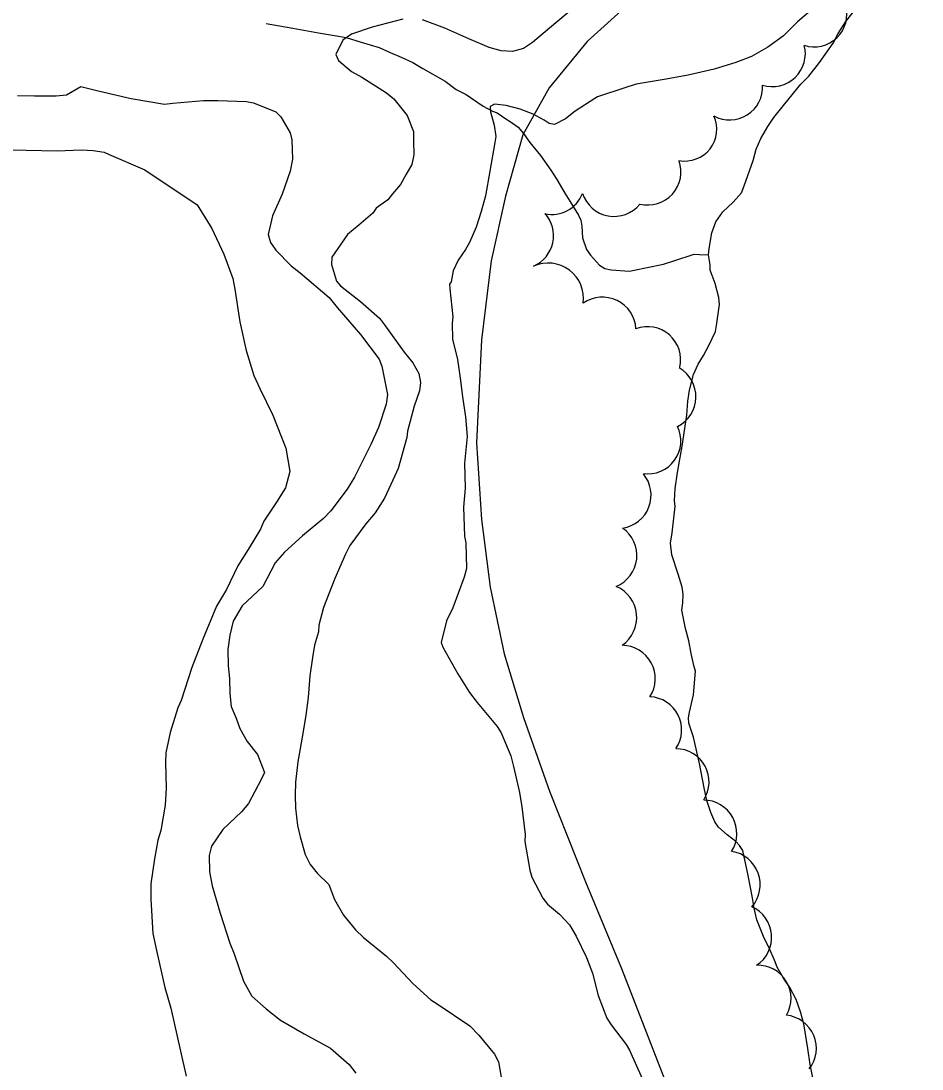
# Model space of a CAD drawing. Extents: x 287698 to 290158, y 5234163 to 5237182.
# Drawn here: x 288812.3 to 288904.2, y 5234368.2 to 5234475.2 of the extents above; entities that cross this region are included whole.
import ezdxf

# ---------------------------------------------------------------- set-up
doc = ezdxf.new("R2010")
doc.units = 0
for name, color, linetype in [('Niveau 2', 7, 'Continuous'), ('Niveau 22', 7, 'Continuous'), ('Niveau 4', 7, 'Continuous'), ('Niveau 44', 7, 'Continuous')]:
    doc.layers.add(name, color=color, linetype=linetype)

msp = doc.modelspace()

# ---------------------------------------------------------------- linework, layer by layer
at = {"layer": 'Niveau 2'}
for points in [[(288904.22, 5234489.72), (288902.86, 5234487.43), (288902.32, 5234486.72), (288900.37, 5234484.41), (288899.19, 5234482.89), (288897.48, 5234480.44), (288896.52, 5234479.24), (288894.84, 5234477.8), (288893.3, 5234476.66), (288891.52, 5234475.12), (288890.08, 5234473.69), (288888.48, 5234472.54), (288886.83, 5234471.58), (288885.23, 5234470.96), (288883, 5234470.3), (288880.34, 5234469.66), (288877.91, 5234469.23), (288875.04, 5234468.77), (288873.9, 5234468.39), (288871.08, 5234467.46), (288870.81, 5234467.3)], [(288868.06, 5234476.02), (288866.86, 5234475.01), (288864.47, 5234472.99), (288863.54, 5234472.39), (288862.43, 5234472.09), (288861.25, 5234472.17), (288860.04, 5234472.48), (288857.95, 5234473.37), (288855.51, 5234474.46), (288853.22, 5234475.33)], [(288851.24, 5234475.4), (288848.11, 5234474.58), (288845.98, 5234473.87), (288845.12, 5234473.26), (288844.4, 5234471.78), (288844.67, 5234471.16), (288845.99, 5234470.04), (288847.06, 5234469.47), (288849.56, 5234467.87), (288850.32, 5234467.26), (288851.68, 5234465.57), (288852.31, 5234463.91), (288852.33, 5234462.96), (288852.35, 5234461.53), (288852.13, 5234460.57), (288851.55, 5234459.49), (288850.98, 5234458.52), (288850.16, 5234457.55), (288849.69, 5234456.94), (288848.52, 5234456.09), (288848.17, 5234455.6), (288846.75, 5234454.38), (288845.58, 5234453.4), (288843.98, 5234451.09), (288843.94, 5234450.35), (288844.45, 5234448.65), (288844.86, 5234448.16), (288846.9, 5234446.59), (288848.85, 5234444.89), (288849.36, 5234444.19), (288851.38, 5234441.39), (288852.26, 5234440.31), (288852.85, 5234439.24), (288853.04, 5234438.3), (288852.92, 5234437.45), (288852.39, 5234435.89), (288851.7, 5234433.34), (288851.64, 5234432.7), (288850.75, 5234429.54), (288850.41, 5234428.79), (288849.34, 5234426.5), (288848.4, 5234425), (288847.44, 5234423.88), (288845.81, 5234421.68), (288845.39, 5234420.8), (288844.28, 5234418.3), (288843.12, 5234415.36), (288842.64, 5234413.56), (288842.62, 5234412.87), (288842.63, 5234412.85)], [(288811.9, 5234467.61), (288813.65, 5234467.58), (288815.83, 5234467.58), (288816.9, 5234467.67), (288818.35, 5234468.5), (288818.35, 5234468.5)], [(288818.35, 5234468.5), (288820.13, 5234468.07), (288823.49, 5234467.3), (288826.89, 5234466.72), (288827.77, 5234466.8), (288830.88, 5234467.09), (288832.36, 5234467.1), (288835.28, 5234466.98), (288835.99, 5234466.86), (288838.25, 5234465.92), (288838.79, 5234465.43), (288839.73, 5234463.8), (288839.91, 5234463.08), (288839.95, 5234461.09), (288839.72, 5234459.87), (288838.91, 5234457.53), (288837.93, 5234455.32), (288837.48, 5234453.42), (288837.71, 5234452.59), (288838.25, 5234451.83), (288839.83, 5234450.22), (288840.74, 5234449.51), (288843.7, 5234446.97), (288844.52, 5234445.98), (288846.9, 5234443.2), (288848.81, 5234440.7), (288849.08, 5234439.98), (288849.67, 5234437.08), (288849.52, 5234436.09), (288848.73, 5234433.71), (288847.96, 5234431.97), (288846.3, 5234428.65), (288845.55, 5234427.41), (288843.88, 5234425.23), (288843.12, 5234424.43), (288841, 5234422.66), (288839.15, 5234420.99), (288838.21, 5234419.9), (288837.75, 5234419.05), (288836.95, 5234417.48), (288834.82, 5234415.53), (288833.9, 5234413.96), (288833.57, 5234412.52), (288833.36, 5234411.08), (288833.39, 5234409.41), (288833.54, 5234408.11), (288833.57, 5234406.56), (288833.71, 5234405.24), (288834.21, 5234404.06), (288834.59, 5234402.99), (288835.33, 5234401.69), (288836.38, 5234400.34), (288837.1, 5234398.51), (288836.78, 5234397.78), (288835.46, 5234395.35), (288834.77, 5234394.49), (288832.87, 5234392.68), (288831.69, 5234391.01), (288831.45, 5234390.04), (288831.48, 5234388.39), (288831.78, 5234386.95), (288832.6, 5234384.14), (288833.57, 5234381.08), (288834.03, 5234379.99)], [(288870.81, 5234467.3), (288868.81, 5234465.99), (288867.82, 5234465.22), (288866.7, 5234464.64), (288866.16, 5234464.75), (288865.65, 5234465.09), (288864.52, 5234465.69), (288863.21, 5234466.2), (288861.79, 5234466.57), (288860.58, 5234466.73), (288860.14, 5234466.46), (288860.18, 5234465.93), (288860.56, 5234464.58), (288860.73, 5234463.43), (288860.62, 5234462.81), (288860.1, 5234459.88), (288859.65, 5234457.35), (288859.22, 5234455.76), (288858.72, 5234454.16), (288858.03, 5234452.6), (288857.61, 5234451.89), (288856.86, 5234450.78), (288856.35, 5234449.69), (288856.15, 5234448.59), (288855.99, 5234448.35)], [(288811.41, 5234462.05), (288812.79, 5234462.01), (288815.96, 5234461.96), (288818.41, 5234462.04), (288819.63, 5234462), (288820.73, 5234461.8), (288821.27, 5234461.56)], [(288821.27, 5234461.56), (288824.89, 5234460.02), (288830.23, 5234456.43)], [(288830.23, 5234456.43), (288831.74, 5234454.03), (288832.96, 5234451.39), (288833.89, 5234448.93), (288834.07, 5234447.85), (288834.58, 5234444.5), (288835.24, 5234441.59), (288836.03, 5234439.04), (288836.64, 5234437.71), (288837.95, 5234434.97), (288839.3, 5234431.61), (288839.7, 5234429.24), (288839.25, 5234427.55), (288838.33, 5234426.1), (288837.05, 5234424.17), (288836.71, 5234423.33), (288835.43, 5234421.28), (288834.4, 5234419.59), (288833.24, 5234417.17), (288832.2, 5234415.48), (288830.83, 5234412.12), (288829.69, 5234409.22), (288828.61, 5234405.87), (288828.27, 5234405.1), (288827.48, 5234402.6), (288827.04, 5234400.53), (288827.02, 5234399.57), (288827.07, 5234396.91), (288826.96, 5234395.17), (288826.52, 5234392.6), (288826.21, 5234391.6), (288825.88, 5234389.7), (288825.5, 5234387.15), (288825.5, 5234385.58), (288825.71, 5234382.08), (288826.09, 5234380.36), (288826.93, 5234376.56), (288827.54, 5234374.47), (288828.53, 5234370.08), (288829.12, 5234367.52)], [(288855.99, 5234448.35), (288856.04, 5234447.88), (288856.34, 5234445), (288856.25, 5234444.36), (288856.29, 5234442.74), (288856.81, 5234440.65), (288857.08, 5234438.75), (288857.35, 5234436.6), (288857.63, 5234434.82), (288857.79, 5234432.8), (288857.52, 5234430.08), (288857.58, 5234427.51), (288857.43, 5234425.6), (288857.53, 5234422.63), (288857.65, 5234421.95), (288857.72, 5234419.34), (288857.5, 5234418.44), (288856.34, 5234415.31), (288855.7, 5234413.99), (288855.13, 5234411.79), (288855.3, 5234411.31), (288856.83, 5234408.59), (288858.03, 5234406.68), (288858.82, 5234405.67), (288860.87, 5234403.2), (288861.27, 5234402.56), (288862.25, 5234400.21), (288862.52, 5234399.11), (288863.14, 5234396.46), (288863.38, 5234395), (288863.7, 5234392.18), (288863.69, 5234391.46), (288864.2, 5234388.55), (288864.41, 5234387.82), (288865.53, 5234385.7), (288865.98, 5234385.09), (288867.23, 5234384.07), (288868.24, 5234382.97), (288868.93, 5234381.82), (288869.97, 5234379.63), (288870.59, 5234378.04), (288871.16, 5234375.75), (288872.05, 5234373.44), (288872.49, 5234372.77), (288874.02, 5234370.77), (288874.35, 5234370.16), (288875.65, 5234367.29)], [(288842.63, 5234412.85), (288842.21, 5234411.49), (288842, 5234410.26), (288841.74, 5234408.37), (288841.56, 5234406.18), (288841.34, 5234404.36), (288841.05, 5234402.71), (288840.5, 5234399.61), (288840.26, 5234397.54), (288840.24, 5234396.19), (288840.29, 5234394.88), (288840.47, 5234393.09), (288840.75, 5234391.93), (288841.27, 5234390.13), (288841.78, 5234389.12), (288842.52, 5234388.19), (288843.69, 5234387.08)], [(288843.69, 5234387.08), (288844.25, 5234385.54), (288845.17, 5234383.96), (288846.38, 5234382.46), (288847.21, 5234381.69), (288849.57, 5234379.77), (288850.27, 5234379.08), (288852.26, 5234376.98), (288854.1, 5234375.32), (288854.83, 5234374.85), (288858.05, 5234372.67), (288859, 5234371.69), (288860.6, 5234369.76), (288860.99, 5234368.98), (288861.25, 5234367.43)], [(288834.03, 5234379.99), (288834.97, 5234377.21), (288835.83, 5234375.68), (288837.29, 5234374.4), (288838.75, 5234373.23), (288841.16, 5234371.84), (288843.83, 5234370.39), (288845.76, 5234368.7), (288846.44, 5234367.83)]]:
    msp.add_lwpolyline(points, dxfattribs=at)
at = {"layer": 'Niveau 22'}
msp.add_lwpolyline([(288874.22, 5234476.9), (288870.03, 5234473.11), (288866.15, 5234468.37), (288863.48, 5234463.58), (288861.69, 5234457.34), (288860.24, 5234450.73), (288859.26, 5234442.65), (288858.75, 5234432.16), (288859.24, 5234424.32), (288860.15, 5234417.42), (288861.57, 5234410.61), (288863.54, 5234404.13), (288866.21, 5234396.59), (288869.86, 5234387.37), (288873.56, 5234378.5), (288878.9, 5234364.78)], dxfattribs=at)
at = {"layer": 'Niveau 4'}
for points in [[(288882.42, 5234451.35), (288882.49, 5234451.99), (288882.78, 5234453.59), (288883.17, 5234454.69), (288883.9, 5234455.72), (288884.95, 5234456.7), (288885.79, 5234457.66), (288886.06, 5234458.37), (288886.98, 5234460.97), (288887.29, 5234462.13), (288887.78, 5234463.22), (288888.49, 5234464.44), (288889.11, 5234465.34), (288890.2, 5234466.76), (288891.85, 5234468.76), (288892.68, 5234469.57), (288893.74, 5234470.97), (288895.16, 5234472.93), (288895.66, 5234473.92), (288896.43, 5234475.14), (288897.34, 5234476.28)], [(288837.27, 5234474.94), (288840.01, 5234474.46), (288842.63, 5234473.99), (288844.25, 5234473.73), (288845.43, 5234473.5), (288846.99, 5234473.04), (288848.81, 5234472.5), (288849.94, 5234472), (288851.05, 5234471.52), (288852.25, 5234470.96), (288853.28, 5234470.37), (288855.55, 5234469.06), (288856.66, 5234468.21), (288857.69, 5234467.7), (288858.12, 5234467.4), (288859.43, 5234466.52), (288860.38, 5234466.01), (288860.85, 5234465.83), (288861.74, 5234465.2), (288862.18, 5234464.94), (288863.01, 5234464.35), (288863.54, 5234463.71), (288864.2, 5234462.8), (288865.27, 5234461.49), (288866.34, 5234459.99), (288866.94, 5234459.01), (288867.77, 5234457.64), (288868.43, 5234456.55), (288869.16, 5234455.37), (288869.38, 5234454.86), (288869.51, 5234454.27), (288869.57, 5234453.08), (288869.99, 5234451.87), (288870.39, 5234451.31), (288871.31, 5234450.29), (288871.86, 5234449.95), (288872.49, 5234449.82), (288874.35, 5234449.66), (288874.84, 5234449.79), (288876.18, 5234450.03), (288877.82, 5234450.37), (288878.88, 5234450.73), (288880.97, 5234451.39), (288881.49, 5234451.36), (288882.42, 5234451.35)], [(288893.35, 5234366.02), (288892.79, 5234368.72), (288892.57, 5234370.36), (288892.14, 5234372.87), (288891.83, 5234374.09), (288891.36, 5234375.35), (288890.72, 5234376.56), (288890.08, 5234377.54), (288889.42, 5234378.63), (288889.15, 5234379.37), (288888.66, 5234380.51), (288888.05, 5234381.78), (288887.37, 5234383.46), (288887.09, 5234384.67), (288886.88, 5234385.9), (288886.48, 5234388), (288885.94, 5234390.54), (288885.6, 5234391.06), (288885.22, 5234391.46), (288884.33, 5234392.14), (288883.43, 5234392.93), (288883.08, 5234393.46), (288882.66, 5234394.43), (288882.25, 5234395.66), (288881.97, 5234396.94), (288881.51, 5234399.42), (288880.89, 5234402.11), (288880.41, 5234403.56), (288880.4, 5234404.09), (288880.5, 5234404.66), (288880.88, 5234406.44), (288881.1, 5234408.84), (288880.92, 5234409.44), (288880.65, 5234410.64), (288880.43, 5234411.96), (288880.08, 5234413.2), (288879.72, 5234415.09), (288879.81, 5234415.81), (288879.83, 5234416.72), (288879.73, 5234417.42), (288879.33, 5234418.75), (288878.69, 5234420.72), (288878.53, 5234421.9), (288878.7, 5234422.97), (288879.03, 5234425.67), (288878.95, 5234426.27), (288879.01, 5234427.48), (288879.27, 5234429.12), (288879.75, 5234431.8), (288880.21, 5234434.99), (288880.32, 5234436.41), (288880.49, 5234437.54), (288880.88, 5234439.14), (288881.36, 5234440.17), (288881.93, 5234441.08), (288882.45, 5234442.09), (288883.13, 5234443.53), (288883.24, 5234444.12), (288883.56, 5234446.28), (288883.48, 5234446.98), (288883.12, 5234448.41), (288882.61, 5234449.78), (288882.58, 5234450.31), (288882.42, 5234451.35)]]:
    msp.add_lwpolyline(points, dxfattribs=at)
at = {"layer": 'Niveau 44'}
for centre, major_axis, ratio, start_param, end_param in [((288893.22, 5234475.89), (2.4, 2.31), 0.998033, 3.635237, 5.789541), ((288888.95, 5234471.87), (2.32, -2.43), 0.999907, 5.219141, 7.346492), ((288884.58, 5234468.48), (1.65, -2.95), 0.998611, 5.277768, 7.395682), ((288879.95, 5234464.18), (3.19, -0.95), 0.983207, 4.833767, 6.992944), ((288876.24, 5234459.8), (1.93, -2.77), 0.99988, 5.432406, 7.591859), ((288866.41, 5234458.84), (3.36, 0.41), 0.999984, 4.388338, 5.788424), ((288872.79, 5234458.64), (2.01, -2.72), 0.999891, 4.385397, 6.538783), ((288863.24, 5234453.3), (3.22, -1.02), 0.998756, 5.421532, 7.325437), ((288866.05, 5234446.88), (2.17, 2.9), 0.99992, 5.220234, 7.344618), ((288871.61, 5234443.6), (1.48, 3.08), 0.999978, 5.217393, 7.345862), ((288876.2, 5234440.63), (-3.38, 0.03), 0.999881, 2.923113, 5.077358), ((288877.76, 5234436.86), (-2.13, 2.63), 0.999881, 2.923776, 5.080424), ((288876.22, 5234432.36), (1.98, 2.74), 0.999984, 3.635928, 5.78885), ((288873.16, 5234426.82), (3.19, -1.2), 0.998553, 5.219535, 7.338664), ((288871.69, 5234420.65), (-1.41, 3.12), 0.999995, 3.11368, 5.245926), ((288871.64, 5234414.33), (3.46, -0.09), 0.999765, 5.347874, 7.472341), ((288873.58, 5234408.08), (3, 1.62), 0.999978, 5.217656, 7.346538), ((288876.28, 5234402.84), (3.04, 1.55), 0.996177, 5.219123, 7.334888), ((288879.08, 5234397.54), (2.99, 1.62), 0.999859, 5.219785, 7.347842), ((288881.9, 5234392.29), (3, 1.63), 0.999978, 5.22066, 7.343769), ((288884.26, 5234387.06), (3.23, 1.19), 0.999206, 5.215245, 7.345849), ((288885.43, 5234381.69), (3.43, 0.3), 0.996533, 5.212591, 7.338608), ((288887.44, 5234375.44), (2.92, 1.76), 0.999542, 5.218611, 7.341927), ((288890.02, 5234370.35), (3.14, 1.34), 0.999724, 5.219185, 7.342306)]:
    msp.add_ellipse(centre, major_axis=major_axis, ratio=ratio, start_param=start_param, end_param=end_param, dxfattribs=at)

doc.saveas('drawing.dxf')
